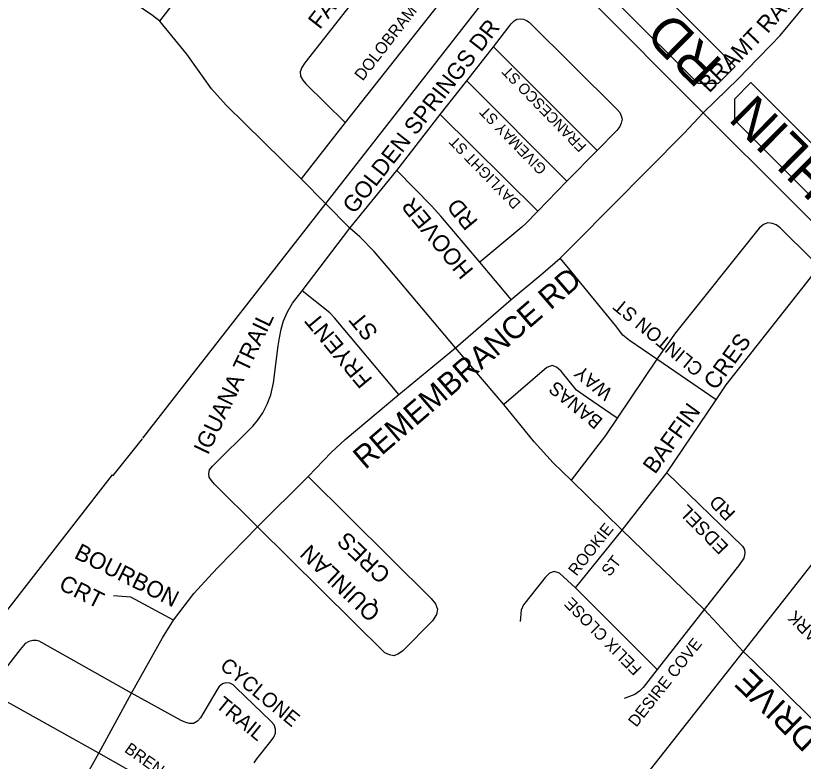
# Model space of a CAD drawing. Extents: x 586326 to 623965, y 4819854 to 4857850.
# Drawn here: x 593723 to 594531, y 4840582 to 4841346 of the extents above; entities that cross this region are included whole.
import ezdxf

# ---------------------------------------------------------------- set-up
doc = ezdxf.new("R2010")
doc.units = 0
for name, color, linetype in [('Lots_Concessions', 7, 'Continuous'), ('Major Rds and Hwys', 7, 'Continuous'), ('Major Rds Lbls', 7, 'Continuous'), ('Minor Rd Lbls', 7, 'Continuous'), ('Minor Rds', 7, 'Continuous'), ('Park Outlines', 7, 'Continuous'), ('Proposed Minor Rds', 7, 'Continuous'), ('Proposed Rd Lbls', 7, 'Continuous'), ('Proposed Secondary Rds', 7, 'Continuous'), ('Secondary Rds Lbls', 7, 'Continuous')]:
    doc.layers.add(name, color=color, linetype=linetype)

msp = doc.modelspace()

# ---------------------------------------------------------------- linework, layer by layer
at = {"layer": 'Lots_Concessions'}
for p, q in [((594032.94, 4841143.05), (594251.66, 4841423.13)), ((593888.18, 4840957.85), (594034.31, 4841144.8)), ((593873.82, 4840939.52), (593888.18, 4840957.85)), ((593853.55, 4840913.18), (593873.82, 4840939.52)), ((593835.47, 4840890.2), (593852.98, 4840912.52)), ((593823.21, 4840874.7), (593835.47, 4840890.2)), ((593663.21, 4840670.9), (593822.39, 4840875.49)), ((593822.39, 4840875.49), (593823.29, 4840874.58)), ((593822.39, 4840875.49), (593823.29, 4840874.58))]:
    msp.add_line(p, q, dxfattribs=at)
at = {"layer": 'Major Rds and Hwys'}
for points in [[(594428.29, 4841246.58), (594068.9, 4841607.18)], [(594694.81, 4840981.02), (594428.29, 4841246.58)], [(594694.81, 4840981.02), (594688.01, 4840972.39), (594469.15, 4840694.43)], [(594469.15, 4840694.43), (594265.69, 4840436.23)]]:
    msp.add_lwpolyline(points, dxfattribs=at)
at = {"layer": 'Minor Rds'}
for points in [[(594428.29, 4841246.58), (594464.5, 4841281.99), (594484.03, 4841301.97), (594498.06, 4841316.29), (594507.29, 4841325.81), (594543.4, 4841370.22)], [(594213.13, 4841314.39), (594231.39, 4841337.97), (594234.41, 4841341.04), (594237.25, 4841342.69), (594240.68, 4841343.11), (594244.07, 4841342.75), (594247.11, 4841341.5), (594249.91, 4841339.57), (594339.99, 4841250.1), (594342.72, 4841246.86), (594344.07, 4841243.73), (594344.99, 4841240.04), (594344.28, 4841236.03), (594342.8, 4841232.61), (594339.74, 4841228.48), (594319.46, 4841208.15)], [(594185.72, 4841279.51), (594213.13, 4841314.39)], [(594319.46, 4841208.15), (594213.13, 4841314.39)], [(594158.53, 4841244.92), (594185.72, 4841279.51)], [(594288.54, 4841176.76), (594185.72, 4841279.51)], [(594114.04, 4841187.56), (594158.53, 4841244.92)], [(594258.78, 4841145.98), (594158.53, 4841244.92)], [(594319.46, 4841208.15), (594288.54, 4841176.76)], [(594065.92, 4841128.25), (594114.04, 4841187.56)], [(594199.14, 4841093.57), (594159.27, 4841140.62), (594149.67, 4841151.28), (594114.04, 4841187.56)], [(594288.54, 4841176.76), (594258.78, 4841145.98)], [(594258.78, 4841145.98), (594246.29, 4841133.18), (594242.22, 4841129.45), (594199.14, 4841093.57)], [(594016.91, 4841063.99), (594065.92, 4841128.25)], [(594441.55, 4840952.25), (594451.75, 4840967.67), (594538.41, 4841077.37), (594541.06, 4841081.66), (594542.6, 4841086.82), (594541.86, 4841092.24), (594539.25, 4841097.04), (594507.35, 4841128.61), (594503.02, 4841131.72), (594499.18, 4841133.19), (594494.57, 4841134.02), (594490.19, 4841132.09), (594485.51, 4841128.36), (594399.81, 4841020.91), (594380.6, 4840994.07)], [(594380.6, 4840994.07), (594352.76, 4841013.36), (594345.99, 4841018.64), (594338.26, 4841028.55), (594290.42, 4841087.03), (594281.48, 4841097.57)], [(594231.46, 4841055.42), (594199.14, 4841093.57)], [(593971.16, 4840822.21), (593926.83, 4840866.03), (593923.79, 4840869.73), (593921.67, 4840873.23), (593921.05, 4840876.74), (593921.99, 4840880.63), (593925.02, 4840884.31), (593966.29, 4840925.34), (593971.11, 4840931.06), (593976.43, 4840939.21), (593981.03, 4840947.92), (593984.62, 4840957.57), (593987.44, 4840969.68), (593992.41, 4841007.6), (593993.55, 4841016.04), (593995.22, 4841024.93), (593997.63, 4841033.42), (594001.75, 4841042.51), (594006.88, 4841051.33), (594016.91, 4841063.99)], [(594116.03, 4840957.74), (594050.2, 4841036.58), (594045.22, 4841041.72), (594016.91, 4841063.99)], [(594380.6, 4840994.07), (594340.05, 4840933.62)], [(594441.55, 4840952.25), (594380.6, 4840994.07)], [(594340.05, 4840933.62), (594308.6, 4840955.03), (594298.43, 4840962.27), (594282.63, 4840981.65), (594277.95, 4840986.01), (594273.21, 4840987.6), (594267.74, 4840985.54), (594223.62, 4840947.45)], [(594391, 4840877.37), (594441.55, 4840952.25)], [(594340.05, 4840933.62), (594328.22, 4840915.78), (594292.84, 4840869.95)], [(594344.99, 4840818.72), (594391, 4840877.37)], [(594391, 4840877.37), (594468.58, 4840802.43), (594470.7, 4840798.84), (594471.04, 4840795.23), (594470.02, 4840789.88), (594465.49, 4840783.4), (594429.09, 4840737.31)], [(594022.92, 4840873.81), (594149.11, 4840748.65), (594153.58, 4840743.19), (594155.85, 4840737.71), (594154.77, 4840732.27), (594150.58, 4840725.66), (594119.69, 4840694.78), (594115.19, 4840691.53), (594110.96, 4840690.03), (594106.33, 4840690.81), (594101.66, 4840692.94), (593971.16, 4840822.21)], [(594297.36, 4840759.6), (594344.99, 4840818.72)], [(594297.36, 4840759.6), (594281, 4840774.61), (594275.55, 4840776.2), (594270.63, 4840774.46), (594266.26, 4840770.3), (594243.94, 4840742.02), (594241.59, 4840736.72), (594240.62, 4840725.21)], [(594381.13, 4840675.88), (594297.36, 4840759.6)], [(594429.09, 4840737.31), (594381.13, 4840675.88)], [(594381.13, 4840675.88), (594366.74, 4840657.45), (594362.94, 4840653.73), (594358.09, 4840650.38), (594347.11, 4840646.03)]]:
    msp.add_lwpolyline(points, dxfattribs=at)
at = {"layer": 'Park Outlines'}
for points in [[(594286.58, 4841468.24), (594153.65, 4841600.26), (594134.35, 4841619.42), (594112.05, 4841641.57), (594097.16, 4841622.36), (594098.61, 4841599.95), (594262.49, 4841437.18), (594422.82, 4841277.09), (594444.02, 4841277.1), (594460.98, 4841294.08), (594440.47, 4841314.57), (594419.95, 4841335.05), (594307.96, 4841446.88), (594286.79, 4841468.03)], [(594602.11, 4841153.16), (594581.95, 4841173.29), (594517.57, 4841237.57), (594497.41, 4841257.7), (594477.25, 4841277.83), (594460.29, 4841260.85), (594460.31, 4841239.65), (594681.45, 4841018.82), (594701.22, 4841020.1), (594713.62, 4841036.15), (594798.64, 4841146.28), (594796.27, 4841148.12), (594773.88, 4841165.4), (594701.87, 4841221), (594679.32, 4841238.41), (594672.31, 4841229.34), (594664.43, 4841219.13), (594657.29, 4841209.88), (594649.5, 4841200.6), (594640.96, 4841192.06), (594633.19, 4841184.28), (594625.42, 4841176.5), (594617.65, 4841168.72), (594609.88, 4841160.94)]]:
    msp.add_lwpolyline(points, close=True, dxfattribs=at)
at = {"layer": 'Proposed Minor Rds'}
for points in [[(594159.16, 4841475.69), (594019.63, 4841297.79), (594016.6, 4841293.15), (594015.01, 4841288.68), (594015.3, 4841284.18), (594017.45, 4841280.24), (594020.84, 4841276.52), (594061.04, 4841236.79)], [(594159.16, 4841475.69), (594202.41, 4841434.82), (594205.72, 4841431.18), (594207.33, 4841426.93), (594206.81, 4841423.12), (594202.79, 4841416.41), (594061.04, 4841236.79)], [(593870.96, 4841340.71), (593914.67, 4841397.85)], [(594061.04, 4841236.79), (594015.92, 4841179.03)], [(593884.82, 4840726.3), (593841.08, 4840749.93), (593823.24, 4840751.44)], [(593841.91, 4840651.61), (593750.14, 4840703.29), (593747.18, 4840704.8), (593744.33, 4840705.72), (593740.69, 4840705.73), (593736.63, 4840704.66), (593732.69, 4840702.37), (593727.66, 4840696.2), (593694.3, 4840653.5)], [(593967.77, 4840580.26), (593970.24, 4840584.28), (593985.19, 4840602.56), (593987.8, 4840606.3), (593989.55, 4840610.41), (593989.7, 4840614.79), (593988.02, 4840619.02), (593984.6, 4840622.9), (593949.21, 4840657.17), (593946.13, 4840660.01), (593942.71, 4840661.71), (593938.77, 4840662.11), (593935.19, 4840661.26), (593931.76, 4840658.49), (593929.35, 4840654.73), (593912.48, 4840626.37), (593909.4, 4840622.83), (593905.56, 4840620.47), (593901.46, 4840620.51), (593897.46, 4840621.45), (593892.89, 4840623.38), (593841.91, 4840651.61)], [(593808.42, 4840590.11), (593694.3, 4840653.5)], [(593851.01, 4840565.67), (593808.42, 4840590.11)]]:
    msp.add_lwpolyline(points, dxfattribs=at)
at = {"layer": 'Proposed Secondary Rds'}
for points in [[(593870.96, 4841340.71), (593863.45, 4841346.51), (593853.9, 4841353.01), (593844.31, 4841359.44), (593831.6, 4841367.19), (593823.25, 4841371.27)], [(594015.92, 4841179.03), (593939.07, 4841254.48), (593923.81, 4841271.21), (593898.6, 4841306.81), (593870.96, 4841340.71)], [(594281.48, 4841097.57), (594297.75, 4841113.79), (594408.75, 4841225.74), (594428.29, 4841246.58)], [(594040.92, 4841153.64), (594015.92, 4841179.03)], [(594065.92, 4841128.25), (594040.92, 4841153.64)], [(594174.15, 4841005.78), (594105.04, 4841087.56), (594090.69, 4841104.32), (594076, 4841119.4), (594065.92, 4841128.25)], [(594231.46, 4841055.42), (594263.64, 4841082.26), (594281.48, 4841097.57)], [(594174.15, 4841005.78), (594231.46, 4841055.42)], [(594116.03, 4840957.74), (594174.15, 4841005.78)], [(594223.62, 4840947.45), (594174.15, 4841005.78)], [(594022.92, 4840873.81), (594046.81, 4840898.42), (594061.14, 4840911.74), (594116.03, 4840957.74)], [(594292.84, 4840869.95), (594274.33, 4840887.65), (594254.98, 4840909.31), (594223.62, 4840947.45)], [(593971.16, 4840822.21), (594022.92, 4840873.81)], [(594344.99, 4840818.72), (594292.84, 4840869.95)], [(593925.03, 4840774.59), (593930.97, 4840781.1), (593971.16, 4840822.21)], [(594429.09, 4840737.31), (594344.99, 4840818.72)], [(593884.82, 4840726.3), (593905.91, 4840753.62), (593925.03, 4840774.59)], [(594469.15, 4840694.43), (594429.09, 4840737.31)], [(593841.91, 4840651.61), (593873.62, 4840708.39), (593884.82, 4840726.3)], [(594571.65, 4840593.87), (594479.75, 4840684.27), (594469.15, 4840694.43)], [(593808.42, 4840590.11), (593841.91, 4840651.61)], [(593744.7, 4840476.27), (593808.42, 4840590.11)]]:
    msp.add_lwpolyline(points, dxfattribs=at)

# ---------------------------------------------------------------- texts
at = {"layer": 'Major Rds Lbls'}
msp.add_text('McLAUGHLIN   RD', height=39.6791, rotation=135.23273, dxfattribs=at).set_placement((594719.61, 4841030.78))
at = {"layer": 'Minor Rd Lbls'}
for s, height, rotation, p in [('RAIL', 17, 49.57739, (594494.38, 4841327.22)), ('GOLDEN SPRINGS DR', 17, 51.96456, (594070.32, 4841142.08)), ('BRAMT', 17, 45.64885, (594434.45, 4841266.31)), ('FRANCESCO ST', 11, 134.25251, (594309.25, 4841213.03)), ('GIVEMAY ST', 11, 134.25251, (594268.54, 4841189.86)), ('DAYLIGHT ST', 11, 134.25251, (594241.85, 4841154.64)), ('HOOVER', 17, 129.58404, (594193.43, 4841085.3)), ('RD', 17, 129.58404, (594198.08, 4841135.52)), ('CLINTON ST', 14, 140.5288, (594429.54, 4840986.1)), ('IGUANA TRAIL', 17, 64.40988, (593920.21, 4840895.06)), ('FRYENT', 17, 129.58404, (594089.74, 4840973.29)), ('ST', 17, 129.58404, (594095.68, 4841021.96)), ('BAFFIN    CRES', 17, 54.10668, (594378.83, 4840875.34)), ('WAY', 14, 140.5288, (594336.4, 4840961.45)), ('BANAS', 14, 140.5288, (594326.35, 4840932.08)), ('RD', 14, 134.63848, (594462.17, 4840836.74)), ('EDSEL', 14, 134.63848, (594455.2, 4840802.44)), ('ROOKIE', 12, 51.6348, (594298.21, 4840770.95)), ('CRES', 17, 136.46466, (594108.8, 4840774.66)), ('QUINLAN', 17, 136.46466, (594098.26, 4840735.59)), ('ST', 12, 51.6348, (594332.27, 4840770.38)), ('FELIX CLOSE', 12, 134.63848, (594365.96, 4840677.24)), ('SHIELDMARK', 12.968, 135.33829, (594603.1, 4840657.85)), ('DESIRE COVE', 12, 51.6348, (594359.65, 4840615.98))]:
    msp.add_text(s, height=height, rotation=rotation, dxfattribs=at).set_placement(p)
at = {"layer": 'Proposed Rd Lbls'}
for s, height, rotation, p in [('FADERS RD', 17, 52.13305, (594035.04, 4841331.41)), ('DOLOBRAM TRAIL', 12, 52.13305, (594078.95, 4841278.7)), ('BOURBON', 17, 333.51107, (593781.99, 4840790.55)), ('CRT', 17, 333.51107, (593766.12, 4840758.7)), ('CYCLONE', 15, 320.68919, (593931.56, 4840677.65)), ('TRAIL', 15, 320.68919, (593927.28, 4840637.74)), ('BRENSCOMBE RD', 12, 324.56055, (593833.73, 4840591.94))]:
    msp.add_text(s, height=height, rotation=rotation, dxfattribs=at).set_placement(p)
at = {"layer": 'Secondary Rds Lbls'}
for s, height, rotation, p in [('REMEMBRANCE RD', 22.95, 40.72763, (594081.64, 4840880.26)), ('DRIVE', 24.797, 136.0739, (594549.05, 4840607.58))]:
    msp.add_text(s, height=height, rotation=rotation, dxfattribs=at).set_placement(p)

doc.saveas('drawing.dxf')
